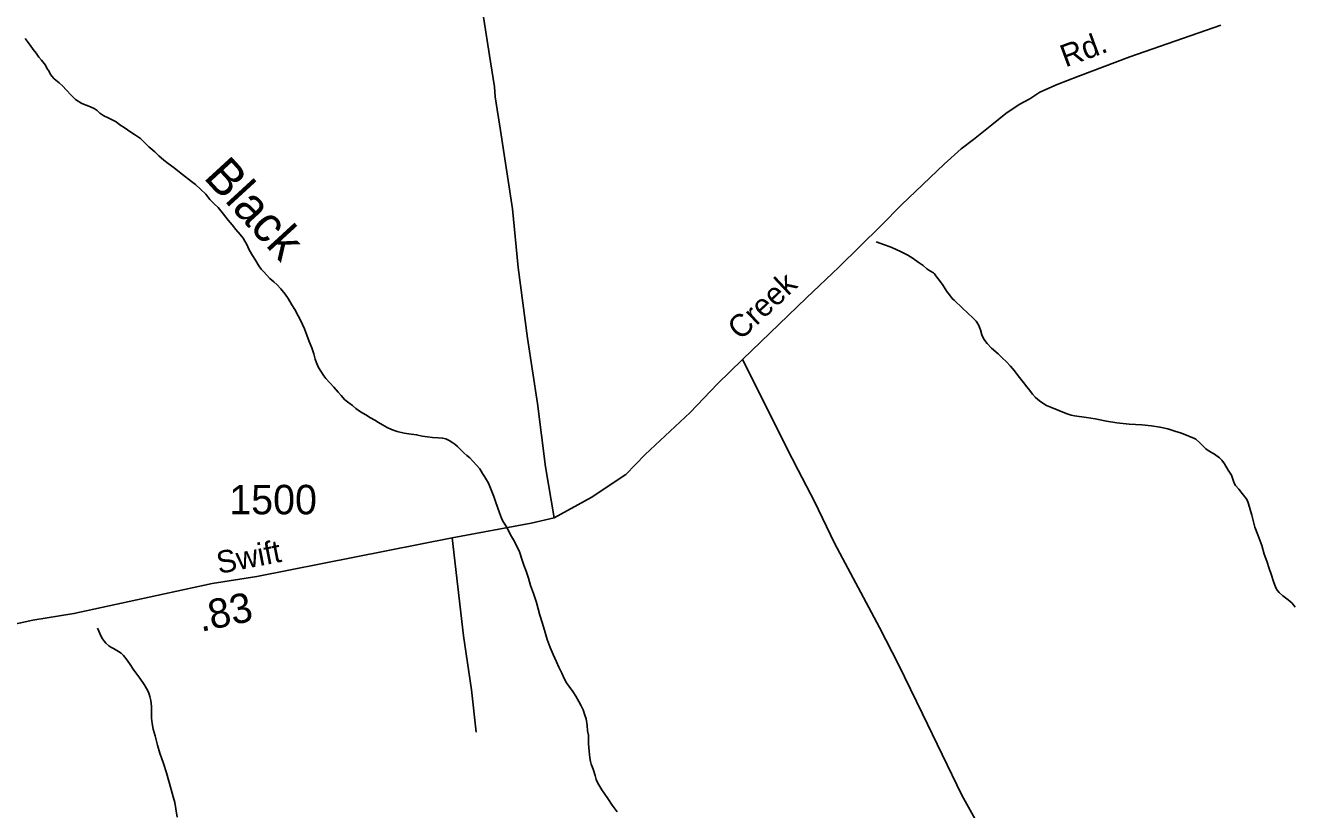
# Model space of a CAD drawing. Extents: x 2220236 to 2384410, y 720751 to 894131.
# Drawn here: x 2340031 to 2345405, y 863423 to 866751 of the extents above; entities that cross this region are included whole.
import ezdxf

# ---------------------------------------------------------------- set-up
doc = ezdxf.new("R2010")
doc.units = 0
for name, color, linetype in [('Exist Hydrographic Creek Single Shore', 7, 'Continuous'), ('Exist Hydrographic Creek Single Shore Label', 7, 'Continuous'), ('Exist Hydrographic Misc Water Feature', 7, 'Continuous'), ('Exist Road Non-System Type 51', 7, 'Continuous'), ('Exist Road Secondary Mileage Hundredths English Label', 7, 'Continuous'), ('Exist Road Secondary Type 51 Attributed', 7, 'Continuous'), ('Exist Road Secondary Type 51 Label', 7, 'Continuous'), ('Exist Road Secondary Type 51 Number Label', 7, 'Continuous')]:
    doc.layers.add(name, color=color, linetype=linetype)

msp = doc.modelspace()

# ---------------------------------------------------------------- linework, layer by layer
at = {"layer": 'Exist Hydrographic Creek Single Shore'}
for points in [[(2340030.9, 866695.6), (2340039.2, 866683.8), (2340051.7, 866667.9), (2340064.3, 866648.7), (2340076.4, 866632.8), (2340088.9, 866616.9), (2340099.3, 866603.2), (2340115.9, 866581.9), (2340124.1, 866567.5), (2340130.4, 866557.9), (2340136.8, 866545.7), (2340143.1, 866536.1), (2340153.4, 866524.4), (2340173.8, 866507.1), (2340190.1, 866493), (2340204.6, 866477.9), (2340225.2, 866455.7), (2340244.3, 866436.2)], [(2340244.3, 866436.2), (2340270, 866419.5), (2340289.2, 866412.1), (2340300.2, 866408.4), (2340309.8, 866404), (2340323.3, 866398.2), (2340335.4, 866390.5), (2340347.4, 866378.9), (2340363.6, 866367), (2340381.7, 866358.9), (2340401.8, 866348.9), (2340415.9, 866341.3), (2340432.1, 866329.8), (2340450.3, 866318.1), (2340464.2, 866308.1), (2340478.4, 866297.9), (2340494.5, 866288.7), (2340506.6, 866280.3), (2340518.8, 866271), (2340530.1, 866260.6), (2340537, 866252.7), (2340555.1, 866235.4), (2340579.6, 866215), (2340597.7, 866197.7), (2340617.8, 866179.8), (2340636.1, 866165.8), (2340662.1, 866146.2), (2340684.5, 866128.4), (2340710.6, 866108.8), (2340735, 866089.5), (2340753, 866075.4), (2340775.8, 866055), (2340795.7, 866034.5), (2340814, 866012.3), (2340832.1, 865994), (2340848.2, 865978.2), (2340870.7, 865950.6), (2340891.1, 865925.2), (2340908.3, 865904.5), (2340923.6, 865885.5), (2340941.8, 865863.9), (2340954, 865848), (2340962, 865836.2), (2340968.1, 865823.9), (2340980.6, 865798.2), (2340994.7, 865774.2), (2341007, 865754.3), (2341021.1, 865730.9), (2341031.6, 865716.6), (2341041.6, 865704.8), (2341053.2, 865692.2), (2341068, 865677), (2341084, 865662.9), (2341098.3, 865649.7), (2341114.4, 865634), (2341132.7, 865610.1), (2341144.9, 865592.6), (2341161.1, 865566), (2341173.4, 865546.1), (2341187.7, 865518.8), (2341195.9, 865502.7), (2341206.2, 865482.5), (2341214.6, 865463.1), (2341224.8, 865437.3), (2341235.2, 865409.2), (2341245.4, 865383.3), (2341253.7, 865357.4), (2341260.2, 865335.3), (2341266.1, 865319.2), (2341270.4, 865309.5), (2341274.4, 865299.8), (2341284.6, 865283.8), (2341296.6, 865264), (2341304.9, 865253.5), (2341339.5, 865216.5), (2341357.8, 865194.3), (2341369.9, 865180.6), (2341386.1, 865162.6), (2341402.4, 865149.2), (2341418.3, 865137.7), (2341432.6, 865125.1), (2341452.8, 865111.8), (2341475, 865098), (2341494.8, 865086.6), (2341513.3, 865075.9), (2341529.1, 865066.7), (2341545.3, 865056.5), (2341565.5, 865045.2), (2341583.5, 865036.8), (2341607.9, 865027.3), (2341637.7, 865020.3), (2341667.7, 865016.6), (2341689.8, 865014.2), (2341714, 865008.6), (2341736.1, 865005.3), (2341757.9, 865002.9), (2341781.9, 865001.5)], [(2341781.9, 865001.5), (2341800, 864999.7), (2341814, 864996.3), (2341828.3, 864990.3), (2341844.2, 864980.1), (2341852.3, 864974.9), (2341863.5, 864964.5), (2341876.2, 864951.9), (2341890.9, 864937.1), (2341902.8, 864926.7), (2341915.7, 864915.8), (2341928.1, 864901.5), (2341943.5, 864885.7), (2341957.6, 864869.9), (2341969.9, 864850.1), (2341978.1, 864836.3), (2341994.3, 864808.4), (2342006.6, 864780), (2342016.9, 864752.5), (2342024.4, 864731.5), (2342033.6, 864706.6), (2342041.8, 864683), (2342050.2, 864660.3), (2342056.4, 864646.8), (2342064.4, 864634.7), (2342078.9, 864610.6), (2342088.9, 864589.1), (2342101.2, 864568.9), (2342115.5, 864541.6), (2342125.7, 864516.7), (2342138.3, 864481.8), (2342145.4, 864460.1), (2342154.9, 864435.8), (2342165, 864405.7), (2342173.5, 864374.2), (2342186.1, 864340.3), (2342198.5, 864302.1), (2342213.1, 864248.5), (2342223.5, 864212.8), (2342235.8, 864174.9), (2342244.3, 864144.8), (2342256.9, 864110.8), (2342269.2, 864081.1), (2342283.6, 864051.2), (2342293.7, 864028), (2342305.2, 864002.8), (2342316.4, 863979.7), (2342326.3, 863961), (2342336.8, 863946), (2342353.1, 863924.4), (2342365.1, 863904.5), (2342377.4, 863882.7), (2342387.7, 863864.4), (2342396, 863846.7), (2342404.1, 863824.7), (2342408.4, 863808.5), (2342412.8, 863780.8), (2342415.1, 863757.2), (2342419.1, 863739.3), (2342419.6, 863703.2), (2342421.9, 863671.2), (2342424.4, 863642.7), (2342426.9, 863628.1), (2342430.7, 863616.7), (2342438.8, 863594.7), (2342447.1, 863568.8), (2342451.4, 863550.9), (2342458.9, 863535.8), (2342475.8, 863507.6), (2342500.3, 863470.2), (2342518.9, 863442.1), (2342541, 863414.5)]]:
    msp.add_lwpolyline(points, dxfattribs=at)
at = {"layer": 'Exist Hydrographic Misc Water Feature'}
for points in [[(2343638.2, 865832.4), (2343674.4, 865820.7), (2343698.5, 865810.9), (2343721.2, 865801.3), (2343744.6, 865789.8), (2343772.7, 865776.2), (2343795, 865762.3), (2343817.3, 865746.8), (2343837.5, 865732.9), (2343853.5, 865718.8), (2343865.7, 865709.4), (2343881.8, 865701.2), (2343886.6, 865697.1), (2343891.8, 865689.2), (2343901.9, 865675.8), (2343920.3, 865651.9), (2343938.6, 865622.1), (2343950, 865607.2), (2343961.1, 865592.9), (2343969.3, 865585), (2344005.5, 865551), (2344026, 865531.5), (2344050.2, 865509.5), (2344062.2, 865495.9), (2344072.4, 865479.9), (2344080.8, 865459.9), (2344086.9, 865437.8), (2344095.2, 865420.1), (2344109.4, 865402), (2344127.6, 865382.1), (2344155.9, 865357), (2344174, 865339), (2344190.3, 865324.9), (2344208.5, 865305), (2344224.8, 865285.3), (2344241.1, 865263.6), (2344263.2, 865236), (2344278.1, 865217.5), (2344289.9, 865202.6), (2344302, 865186.7), (2344314.1, 865172.4), (2344330.7, 865158.3), (2344350, 865145), (2344360.4, 865138.9), (2344382.8, 865129.3), (2344444.9, 865103.9), (2344465.8, 865097.2), (2344479.1, 865094.5), (2344531.2, 865086.8), (2344567.2, 865081.7), (2344615.2, 865072.1), (2344659.5, 865065.1), (2344711.6, 865059.7), (2344765.5, 865056.3), (2344805.7, 865052), (2344841.7, 865046.9), (2344875.8, 865039.5), (2344905.8, 865029.9), (2344934.1, 865020.5), (2344964.1, 865008.6), (2344988.1, 864998.8), (2344994.2, 864995.1), (2345010.6, 864979.3), (2345036.8, 864954.8), (2345051.4, 864943.9), (2345072.9, 864931.7), (2345095.2, 864916.2), (2345103.8, 864906.7), (2345115.6, 864890.1), (2345131.8, 864864.5), (2345146.1, 864842.8), (2345154.4, 864816.8), (2345158.4, 864806.5), (2345162.7, 864798.5), (2345176.8, 864782.6), (2345191, 864765.2), (2345207.3, 864743.5), (2345212.6, 864733.2), (2345217.7, 864721), (2345232.2, 864673.3), (2345244.8, 864622), (2345257.3, 864589.7), (2345273.6, 864543.7), (2345284.2, 864508), (2345294.6, 864477.9), (2345304.8, 864446.5), (2345313.3, 864422.3), (2345323.4, 864392.1), (2345333.7, 864364.7), (2345339.7, 864355.1), (2345348, 864344.9), (2345362.4, 864330.7), (2345386.4, 864313.6), (2345402.7, 864299.5), (2345415.9, 864282)], [(2340337.6, 864194.1), (2340352.2, 864157.6), (2340358.2, 864148), (2340366.2, 864136.2), (2340372.4, 864129.9), (2340384.7, 864117.9), (2340393.1, 864112.7), (2340404.9, 864106.6), (2340426.7, 864095), (2340437.2, 864087.3), (2340447.1, 864077.2), (2340463.3, 864057.1), (2340475.5, 864039.6), (2340487.8, 864019.7), (2340500, 864003.8), (2340516.3, 863981.5), (2340534.5, 863954.4), (2340548.9, 863930.3), (2340555, 863918.1), (2340559.5, 863903.5), (2340563.2, 863886.6), (2340565.6, 863860.5), (2340566.3, 863835.9), (2340566.3, 863811.9), (2340568.5, 863788.4), (2340572.8, 863764.6), (2340581.2, 863736.4), (2340591.7, 863696.4), (2340601.9, 863662.4), (2340616.5, 863618.7), (2340628.9, 863579.1), (2340639.6, 863543.5), (2340649.8, 863509.4), (2340658.4, 863477.6), (2340664.6, 863453.2), (2340669, 863427.2), (2340675.4, 863391.3)]]:
    msp.add_lwpolyline(points, dxfattribs=at)
at = {"layer": 'Exist Road Non-System Type 51'}
for points in [[(2341930.3, 867093.8), (2341953.1, 866923.3), (2342004.1, 866596.4), (2342019.9, 866490.9), (2342023.4, 866448.7), (2342045.3, 866304.6), (2342096.3, 865972.4), (2342120.6, 865723.7), (2342160.1, 865424.1), (2342203.4, 865146.8), (2342236.8, 864877.4), (2342272.8, 864661.2)], [(2341840.4, 864576.5), (2341889.4, 864161.3), (2341922.2, 863931.7), (2341942.3, 863752.1)]]:
    msp.add_lwpolyline(points, dxfattribs=at)
at = {"layer": 'Exist Road Secondary Type 51 Attributed'}
for points in [[(2343072.2, 865333.5), (2343343.4, 865594.5), (2343480.4, 865724.6), (2343659.6, 865902.1), (2343745.7, 865990), (2343926.6, 866162.2), (2343998.6, 866227.3), (2344051.3, 866267.7), (2344128.6, 866329.2), (2344188.3, 866376.7), (2344244.5, 866415.3), (2344290.2, 866439.9), (2344332.3, 866468.1), (2344406.1, 866499.7), (2344493.9, 866534.9), (2344714.4, 866617.5), (2345100.8, 866752.8)], [(2338996.1, 864008.6), (2339219.5, 864059.3), (2339772.1, 864164), (2340063.2, 864227.3), (2340236.8, 864255.4), (2340823, 864382.4), (2341012.7, 864412.8), (2341840.4, 864576.5), (2342175.6, 864638.6), (2342272.8, 864661.2), (2342430.2, 864747.7), (2342576.9, 864845.3), (2342659.9, 864930.3), (2342849.7, 865108.6), (2342966.2, 865229.8), (2343072.2, 865333.5)], [(2345784.4, 861724), (2345393.4, 862020.5), (2345177.5, 862175.1), (2344887.4, 862392.8), (2344695.1, 862541.1), (2344581.6, 862645.2), (2344480.7, 862755.6), (2344395.6, 862862.9), (2344301, 862992.2), (2344206.4, 863124.7), (2344143.5, 863226.9), (2344079.1, 863344.4), (2344002, 863485.4), (2343834.9, 863830.4), (2343734, 864038.6), (2343652.5, 864196.4), (2343462.2, 864554), (2343376.7, 864730.6), (2343308.3, 864863.5), (2343257.9, 864960.3), (2343162.3, 865153.3), (2343072.2, 865333.5)]]:
    msp.add_lwpolyline(points, dxfattribs=at)

# ---------------------------------------------------------------- texts
at = {"layer": 'Exist Hydrographic Creek Single Shore Label'}
msp.add_text('Black', height=150, rotation=312.5406, dxfattribs=at).set_placement((2340782.9, 866104.6))
at = {"layer": 'Exist Road Secondary Mileage Hundredths English Label'}
msp.add_text('.83', height=125, rotation=12.1472, dxfattribs=at).set_placement((2340775.7, 864177.4))
at = {"layer": 'Exist Road Secondary Type 51 Label'}
for s, rotation, p in [('Rd.', 20.3484, (2344441.4, 866572.4)), ('Creek', 43.2102, (2343063.6, 865411.8)), ('Swift', 11.0147, (2340851.6, 864423.2))]:
    msp.add_text(s, height=95, rotation=rotation, dxfattribs=at).set_placement(p)
at = {"layer": 'Exist Road Secondary Type 51 Number Label'}
msp.add_text('1500', height=125, dxfattribs=at).set_placement((2340895.7, 864676.6))

doc.saveas('drawing.dxf')
